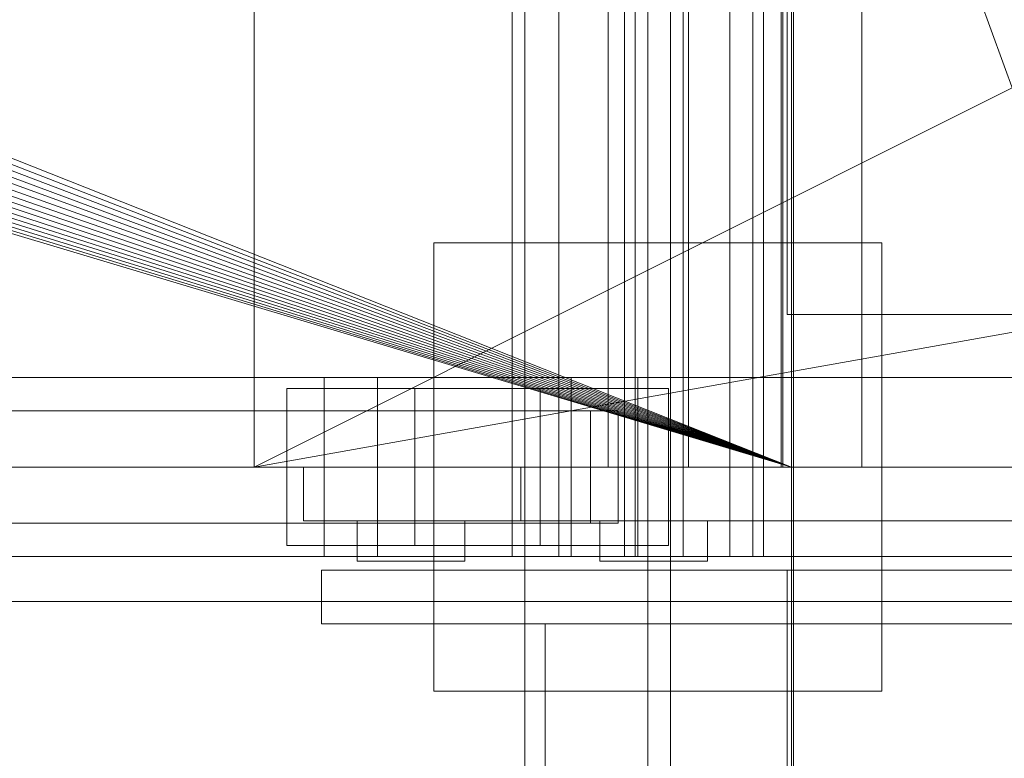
# Model space of a CAD drawing. Header units: millimetres. Extents: x -2233 to 65662, y -50530 to 6847.
# Tile 461 of 656: x 24178 to 24398, y -18495 to -18330. Entities that reach past the tile are written whole.
import ezdxf

# ---------------------------------------------------------------- set-up
doc = ezdxf.new("R2010")
doc.units = ezdxf.units.MM
doc.layers.add('superior_briquetadora', color=7, linetype='Continuous', lineweight=0)
doc.layers.add('superior_C02', color=7, linetype='Continuous', lineweight=0)

msp = doc.modelspace()

# ---------------------------------------------------------------- linework, layer by layer
at = {"layer": 'superior_briquetadora'}
for p, q in [((24349.067, -18160), (24349.067, -18396)), ((24309.067, -18430), (24309.067, -18188)), ((24327.067, -18430), (24327.067, -18188)), ((24347.729, -18430), (24347.729, -18188)), ((24348.067, -18188), (24348.067, -18430)), ((24365.729, -18430), (24365.729, -18188)), ((24230.067, -18210), (24230.067, -18430)), ((25470.067, -18210), (24230.067, -18430)), ((24230.067, -18430), (24670.067, -18210)), ((24350.067, -18430), (24350.067, -18210)), ((24350.067, -18210), (24430.067, -18430)), ((24072.067, -18320), (24350.067, -18430)), ((24350.067, -18430), (24071.962, -18322.156)), ((24350.067, -18430), (24071.645, -18324.292)), ((24350.067, -18430), (24071.12, -18326.386)), ((24350.067, -18430), (24070.393, -18328.419)), ((24350.067, -18430), (24069.47, -18330.371)), ((24350.067, -18430), (24068.36, -18332.223)), ((24065.624, -18335.556), (24350.067, -18430)), ((24350.067, -18430), (24067.074, -18333.957)), ((24064.024, -18337.006), (24350.067, -18430)), ((24060.438, -18339.402), (24350.067, -18430)), ((24062.29, -18338.292), (24350.067, -18430)), ((24054.359, -18341.577), (24350.067, -18430)), ((24056.454, -18341.053), (24350.067, -18430)), ((24058.487, -18340.325), (24350.067, -18430)), ((24349.067, -18396), (24351.008, -18396)), ((24350.067, -18396), (24351.989, -18396)), ((24350.067, -18396), (24350.067, -18596)), ((24351.008, -18396), (24356.756, -18396)), ((24351.989, -18396), (24357.68, -18396)), ((24356.756, -18396), (24366.089, -18396)), ((24357.68, -18396), (24366.921, -18396)), ((24366.089, -18396), (24378.65, -18396)), ((24366.921, -18396), (24379.357, -18396)), ((24378.65, -18396), (24393.955, -18396)), ((24379.357, -18396), (24394.51, -18396)), ((24393.955, -18396), (24411.416, -18396)), ((24394.51, -18396), (24411.799, -18396)), ((23750.067, -18430), (25950.067, -18430)), ((24350.067, -18430), (23870.067, -18430)), ((25830.067, -18430), (23870.067, -18430)), ((23900.067, -18430), (25800.067, -18430)), ((23954.067, -18430), (24230.067, -18430)), ((23954.067, -18430), (25456.734, -18430)), ((24230.067, -18430), (24150.067, -18430)), ((24350.067, -18430), (24150.067, -18430)), ((24230.067, -18430), (24670.067, -18430)), ((24230.067, -18430), (25470.067, -18430)), ((24350.067, -18430), (24230.067, -18430)), ((24230.067, -18430), (25456.734, -18430)), ((24241.067, -18430), (24242.014, -18430)), ((24241.067, -18430), (24241.067, -18442)), ((24242.014, -18430), (24244.844, -18430)), ((24244.844, -18430), (24249.533, -18430)), ((24249.533, -18430), (24256.039, -18430)), ((24256.039, -18430), (24264.301, -18430)), ((24264.301, -18430), (24274.245, -18430)), ((24274.245, -18430), (24285.782, -18430)), ((24285.782, -18430), (24298.807, -18430)), ((24289.567, -18430), (24289.567, -18442)), ((24290.738, -18430), (24289.567, -18430)), ((24294.231, -18430), (24290.738, -18430)), ((24299.997, -18430), (24294.231, -18430)), ((24298.807, -18430), (24313.202, -18430)), ((24307.952, -18430), (24299.997, -18430)), ((24317.979, -18430), (24307.952, -18430)), ((24309.959, -18430), (24309.067, -18430)), ((24312.456, -18430), (24309.959, -18430)), ((24316.065, -18430), (24312.456, -18430)), ((24313.202, -18430), (24328.836, -18430)), ((24320.07, -18430), (24316.065, -18430)), ((24329.932, -18430), (24317.979, -18430)), ((24323.679, -18430), (24320.07, -18430)), ((24326.176, -18430), (24323.679, -18430)), ((24327.067, -18430), (24326.176, -18430)), ((24328.836, -18430), (24345.567, -18430)), ((24343.636, -18430), (24329.932, -18430)), ((24358.893, -18430), (24343.636, -18430)), ((24345.567, -18430), (24363.246, -18430)), ((24348.621, -18430), (24347.729, -18430)), ((24349.804, -18430), (24348.067, -18430)), ((24351.118, -18430), (24348.621, -18430)), ((24354.955, -18430), (24349.804, -18430)), ((24350.067, -18430), (24629.579, -18430)), ((24628.488, -18430), (24350.067, -18430)), ((24350.067, -18430), (24670.067, -18430)), ((24634.558, -18430), (24350.067, -18430)), ((24430.067, -18430), (24350.067, -18430)), ((24632.629, -18430), (24350.067, -18430)), ((24630.964, -18430), (24350.067, -18430)), ((24354.727, -18430), (24351.118, -18430)), ((24358.732, -18430), (24354.727, -18430)), ((24363.345, -18430), (24354.955, -18430)), ((24362.341, -18430), (24358.732, -18430)), ((24375.479, -18430), (24358.893, -18430)), ((24364.838, -18430), (24362.341, -18430)), ((24363.246, -18430), (24381.71, -18430)), ((24374.689, -18430), (24363.345, -18430)), ((24365.729, -18430), (24364.838, -18430)), ((24388.599, -18430), (24374.689, -18430)), ((24393.153, -18430), (24375.479, -18430)), ((24381.71, -18430), (24400.794, -18430)), ((24404.602, -18430), (24388.599, -18430)), ((24411.657, -18430), (24393.153, -18430)), ((24241.067, -18442), (24242.014, -18442)), ((24242.014, -18442), (24244.844, -18442)), ((24244.844, -18442), (24249.533, -18442)), ((24249.533, -18442), (24256.039, -18442)), ((24253.067, -18442), (24254.256, -18442)), ((24253.067, -18442), (24253.067, -18451)), ((24254.256, -18442), (24257.586, -18442)), ((24256.039, -18442), (24264.301, -18442)), ((24257.586, -18442), (24262.397, -18442)), ((24262.397, -18442), (24267.738, -18442)), ((24264.301, -18442), (24274.245, -18442)), ((24267.738, -18442), (24272.549, -18442)), ((24272.549, -18442), (24275.879, -18442)), ((24274.245, -18442), (24285.782, -18442)), ((24275.879, -18442), (24277.067, -18442)), ((24277.067, -18442), (24277.067, -18451)), ((24285.782, -18442), (24298.807, -18442)), ((24290.738, -18442), (24289.567, -18442)), ((24294.231, -18442), (24290.738, -18442)), ((24299.997, -18442), (24294.231, -18442)), ((24298.807, -18442), (24313.202, -18442)), ((24307.952, -18442), (24299.997, -18442)), ((24308.441, -18442), (24307.253, -18442)), ((24307.253, -18442), (24307.253, -18451)), ((24317.979, -18442), (24307.952, -18442)), ((24311.771, -18442), (24308.441, -18442)), ((24316.582, -18442), (24311.771, -18442)), ((24313.202, -18442), (24328.836, -18442)), ((24321.923, -18442), (24316.582, -18442)), ((24329.932, -18442), (24317.979, -18442)), ((24326.735, -18442), (24321.923, -18442)), ((24330.064, -18442), (24326.735, -18442)), ((24328.836, -18442), (24345.567, -18442)), ((24343.636, -18442), (24329.932, -18442)), ((24331.253, -18442), (24330.064, -18442)), ((24331.253, -18442), (24331.253, -18451)), ((24358.893, -18442), (24343.636, -18442)), ((24345.567, -18442), (24363.246, -18442)), ((24375.479, -18442), (24358.893, -18442)), ((24363.246, -18442), (24381.71, -18442)), ((24393.153, -18442), (24375.479, -18442)), ((24381.71, -18442), (24400.794, -18442)), ((24411.657, -18442), (24393.153, -18442)), ((24253.067, -18451), (24254.256, -18451)), ((24254.256, -18451), (24257.586, -18451)), ((24257.586, -18451), (24262.397, -18451)), ((24262.397, -18451), (24267.738, -18451)), ((24267.738, -18451), (24272.549, -18451)), ((24272.549, -18451), (24275.879, -18451)), ((24275.879, -18451), (24277.067, -18451)), ((24307.253, -18451), (24308.441, -18451)), ((24308.441, -18451), (24311.771, -18451)), ((24311.771, -18451), (24316.582, -18451)), ((24316.582, -18451), (24321.923, -18451)), ((24321.923, -18451), (24326.735, -18451)), ((24326.735, -18451), (24330.064, -18451)), ((24330.064, -18451), (24331.253, -18451)), ((24245.067, -18453), (24245.996, -18453)), ((24245.067, -18453), (24245.067, -18465)), ((24245.996, -18453), (24248.772, -18453)), ((24248.772, -18453), (24253.371, -18453)), ((24253.371, -18453), (24259.752, -18453)), ((24259.752, -18453), (24267.856, -18453)), ((24267.856, -18453), (24277.611, -18453)), ((24277.611, -18453), (24288.927, -18453)), ((24288.927, -18453), (24301.702, -18453)), ((24301.702, -18453), (24315.821, -18453)), ((24315.821, -18453), (24331.156, -18453)), ((24331.156, -18453), (24347.567, -18453)), ((24347.567, -18453), (24364.907, -18453)), ((24349.067, -18605), (24349.067, -18453)), ((24351.008, -18453), (24349.067, -18453)), ((24356.756, -18453), (24351.008, -18453)), ((24366.089, -18453), (24356.756, -18453)), ((24364.907, -18453), (24383.019, -18453)), ((24378.65, -18453), (24366.089, -18453)), ((24393.955, -18453), (24378.65, -18453)), ((24383.019, -18453), (24401.737, -18453)), ((24411.416, -18453), (24393.955, -18453)), ((23750.067, -18460), (25950.067, -18460)), ((23900.067, -18460), (25800.067, -18460)), ((24245.067, -18465), (24245.996, -18465)), ((24245.996, -18465), (24248.772, -18465)), ((24248.772, -18465), (24253.371, -18465)), ((24253.371, -18465), (24259.752, -18465)), ((24259.752, -18465), (24267.856, -18465)), ((24267.856, -18465), (24277.611, -18465)), ((24277.611, -18465), (24288.927, -18465)), ((24288.927, -18465), (24301.702, -18465)), ((24295.067, -18465), (24296.29, -18465)), ((24295.067, -18465), (24295.067, -18605)), ((24296.29, -18465), (24299.937, -18465)), ((24299.937, -18465), (24305.952, -18465)), ((24301.702, -18465), (24315.821, -18465)), ((24305.952, -18465), (24314.24, -18465)), ((24314.24, -18465), (24324.67, -18465)), ((24315.821, -18465), (24331.156, -18465)), ((24324.67, -18465), (24337.077, -18465)), ((24331.156, -18465), (24347.567, -18465)), ((24337.077, -18465), (24351.267, -18465)), ((24347.567, -18465), (24364.907, -18465)), ((24351.267, -18465), (24367.014, -18465)), ((24364.907, -18465), (24383.019, -18465)), ((24367.014, -18465), (24384.072, -18465)), ((24383.019, -18465), (24401.737, -18465)), ((24384.072, -18465), (24402.17, -18465))]:
    msp.add_line(p, q, dxfattribs=at)
at = {"layer": 'superior_C02'}
for p, q in [((24290.488, -15870), (24290.488, -20130)), ((24317.988, -15870), (24317.988, -20130)), ((24322.988, -20130), (24322.988, -15870)), ((24350.488, -20130), (24350.488, -15870)), ((24287.683, -17550), (24287.683, -18450)), ((24298.114, -18450), (24298.114, -17550)), ((24325.865, -18450), (24325.865, -17550)), ((24336.296, -17550), (24336.296, -18450)), ((24312.746, -18310), (24312.746, -18450)), ((24315.131, -18450), (24315.131, -18310)), ((24341.383, -18450), (24341.383, -18310)), ((24343.767, -18310), (24343.767, -18450)), ((24270.19, -18480), (24270.19, -18380)), ((24270.19, -18380), (24370.19, -18380)), ((24370.19, -18380), (24370.19, -18480)), ((24245.673, -18410), (23921.126, -18410)), ((23933.048, -18410), (24257.595, -18410)), ((24300.813, -18410), (23976.266, -18410)), ((23991.168, -18410), (24315.715, -18410)), ((24245.673, -18410), (24245.673, -18450)), ((24257.595, -18410), (24245.673, -18410)), ((24756.357, -18410), (24245.673, -18410)), ((24257.595, -18450), (24257.595, -18410)), ((24257.595, -18410), (24768.279, -18410)), ((24300.813, -18410), (24300.813, -18450)), ((24315.715, -18410), (24300.813, -18410)), ((24811.497, -18410), (24300.813, -18410)), ((24315.715, -18450), (24315.715, -18410)), ((24315.715, -18410), (24826.399, -18410)), ((24265.952, -18412.5), (24237.316, -18412.5)), ((24237.316, -18412.5), (24237.316, -18447.5)), ((24293.946, -18412.5), (24237.316, -18412.5)), ((24265.952, -18447.5), (24265.952, -18412.5)), ((24265.952, -18412.5), (24322.582, -18412.5)), ((24293.946, -18447.5), (24293.946, -18412.5)), ((24293.946, -18412.5), (24322.582, -18412.5)), ((24322.582, -18412.5), (24322.582, -18447.5)), ((23924.005, -18417.5), (24305.182, -18417.5)), ((24311.346, -18417.5), (23930.169, -18417.5)), ((24305.182, -18442.5), (24305.182, -18417.5)), ((24305.182, -18417.5), (24311.346, -18417.5)), ((24311.346, -18417.5), (24311.346, -18442.5)), ((23924.005, -18442.5), (24305.182, -18442.5)), ((23930.169, -18442.5), (24311.346, -18442.5)), ((24311.346, -18442.5), (24305.182, -18442.5)), ((24237.316, -18447.5), (24265.952, -18447.5)), ((24293.946, -18447.5), (24237.316, -18447.5)), ((24322.582, -18447.5), (24265.952, -18447.5)), ((24322.582, -18447.5), (24293.946, -18447.5)), ((23921.126, -18450), (24245.673, -18450)), ((23933.048, -18450), (24257.595, -18450)), ((23976.266, -18450), (24300.813, -18450)), ((23991.168, -18450), (24315.715, -18450)), ((24245.673, -18450), (24257.595, -18450)), ((24245.673, -18450), (24756.357, -18450)), ((24257.595, -18450), (24768.279, -18450)), ((24287.683, -18450), (24325.865, -18450)), ((24287.683, -18450), (24298.114, -18450)), ((24336.296, -18450), (24298.114, -18450)), ((24300.813, -18450), (24315.715, -18450)), ((24300.813, -18450), (24811.497, -18450)), ((24312.746, -18450), (24341.383, -18450)), ((24312.746, -18450), (24315.131, -18450)), ((24343.767, -18450), (24315.131, -18450)), ((24315.715, -18450), (24826.399, -18450)), ((24336.296, -18450), (24325.865, -18450)), ((24343.767, -18450), (24341.383, -18450)), ((24370.19, -18480), (24270.19, -18480))]:
    msp.add_line(p, q, dxfattribs=at)

doc.saveas('drawing.dxf')
